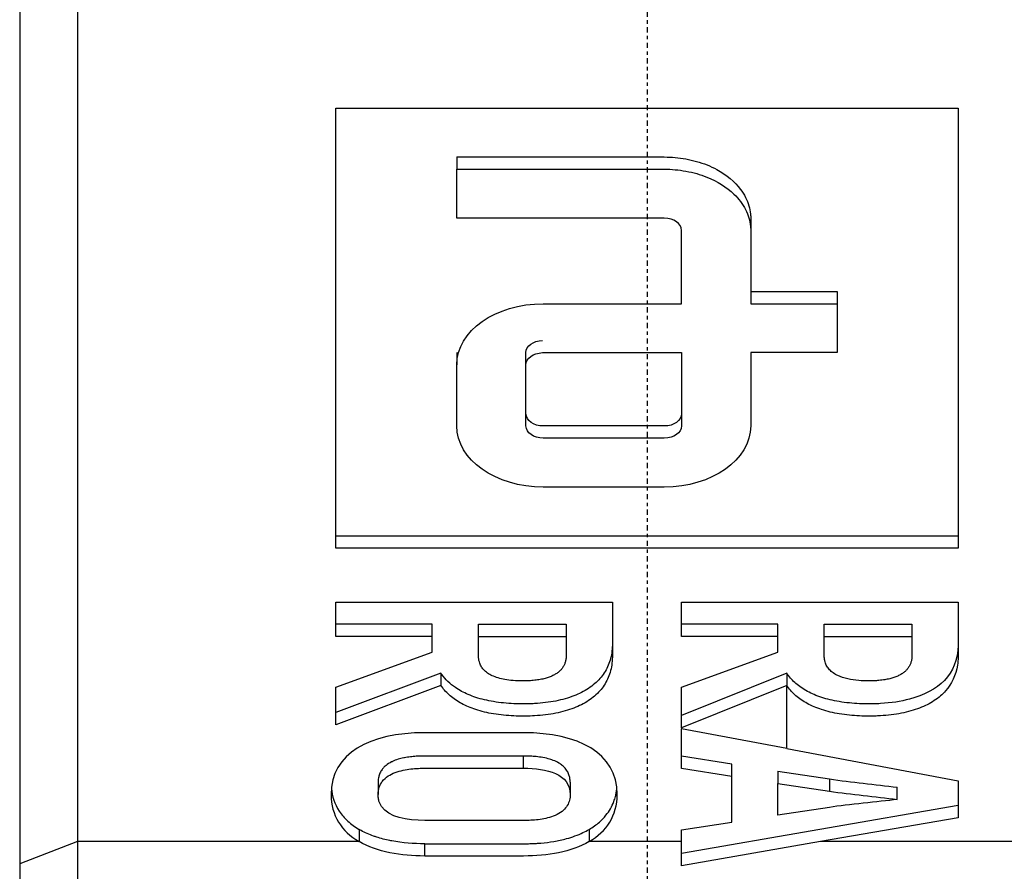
# Model space of a CAD drawing. Header units: millimetres. Extents: x 0 to 4378, y 0 to 2376.
# Tile 578 of 656: x 2233 to 2261, y 1222 to 1247. Entities that reach past the tile are written whole.
import ezdxf

# ---------------------------------------------------------------- set-up
doc = ezdxf.new("R2010")
doc.units = ezdxf.units.MM
doc.header["$LTSCALE"] = 0.2
doc.linetypes.add('CENTER2', pattern=[1.125, 0.75, -0.125, 0.125, -0.125])
doc.layers.add('02_Center Line', color=1, linetype='CENTER2')

# ---------------------------------------------------------------- blocks, each defined once
blk = doc.blocks.new('A$C1d6742d2')
for p, q in [((-18.14, 756.722), (-18.145, 722.509)), ((-9.001, 731.64), (-9.001, 744.368)), ((-9.001, 744.368), (8.999, 744.367)), ((8.999, 744.367), (8.999, 731.64)), ((-5.502, 742.953), (-5.502, 742.6)), ((-5.502, 741.186), (-5.502, 742.6)), ((2.999, 739.064), (5.499, 739.064)), ((2.999, 739.064), (2.999, 738.711)), ((5.499, 739.064), (5.499, 738.711)), ((2.999, 738.711), (5.499, 738.711)), ((5.499, 738.711), (5.499, 737.296)), ((-5.502, 737.297), (-5.502, 736.943)), ((5.499, 737.296), (2.999, 737.296)), ((2.999, 735.529), (2.999, 735.175)), ((-9.001, 731.64), (-9.001, 731.993)), ((8.999, 731.993), (-9.001, 731.993)), ((8.999, 731.64), (-9.001, 731.64)), ((-9.002, 729.087), (-9.002, 730.081)), ((-9.002, 730.081), (-1.001, 730.081)), ((0.999, 729.087), (0.999, 730.081)), ((0.999, 730.081), (8.999, 730.081)), ((-6.213, 729.441), (-9.002, 729.441)), ((-6.213, 729.087), (-6.213, 729.441)), ((-4.876, 729.087), (-4.876, 729.441)), ((-4.876, 729.441), (-2.339, 729.441)), ((-2.339, 729.441), (-2.339, 729.087)), ((3.787, 729.441), (0.999, 729.441)), ((3.787, 729.087), (3.787, 729.441)), ((5.125, 729.087), (5.125, 729.441)), ((5.125, 729.087), (5.125, 729.441)), ((5.125, 729.441), (7.662, 729.441)), ((7.662, 729.441), (7.662, 729.087)), ((-6.213, 729.087), (-9.002, 729.087)), ((-6.213, 728.635), (-6.213, 729.087)), ((-4.876, 729.087), (-2.339, 729.087)), ((3.787, 729.087), (0.999, 729.087)), ((3.787, 728.635), (3.787, 729.087)), ((5.125, 729.087), (7.662, 729.087)), ((-2.339, 728.891), (-2.339, 728.538)), ((7.662, 728.891), (7.662, 728.538)), ((-9.002, 727.625), (-6.213, 728.635)), ((0.999, 727.624), (3.787, 728.635)), ((-5.962, 728.027), (-9.002, 726.887)), ((-5.962, 728.027), (-5.962, 727.673)), ((4.039, 728.026), (0.999, 726.802)), ((4.039, 728.026), (4.039, 727.673)), ((-5.962, 727.673), (-9.002, 726.534)), ((4.039, 727.673), (0.999, 726.448)), ((4.039, 725.847), (4.039, 727.673)), ((-9.002, 726.534), (-9.002, 727.625)), ((0.999, 726.448), (0.999, 727.624)), ((0.999, 726.802), (0.999, 727.624)), ((0.999, 726.448), (0.999, 726.802)), ((0.999, 726.448), (0.999, 726.419)), ((0.999, 725.27), (0.999, 726.419)), ((0.999, 725.623), (0.999, 726.419)), ((4.039, 725.847), (0.999, 726.419)), ((4.039, 725.847), (8.999, 724.914)), ((-3.573, 725.278), (-3.573, 725.631)), ((2.45, 725.397), (0.999, 725.623)), ((0.999, 725.27), (0.999, 725.623)), ((2.45, 725.043), (2.45, 725.397)), ((2.45, 725.043), (0.999, 725.27)), ((3.787, 725.195), (3.787, 724.841)), ((3.787, 725.195), (5.273, 724.969)), ((-7.779, 724.872), (-7.779, 724.518)), ((-2.224, 724.872), (-2.224, 724.518)), ((2.45, 723.718), (2.45, 725.043)), ((3.787, 724.841), (5.273, 724.615)), ((3.787, 723.92), (3.787, 724.841)), ((5.273, 724.969), (5.273, 724.615)), ((8.999, 724.914), (8.999, 723.847)), ((7.239, 724.372), (7.239, 724.726)), ((8.999, 724.201), (0.999, 722.811)), ((5.273, 724.146), (3.787, 723.92)), ((0.999, 723.492), (2.45, 723.718)), ((8.999, 723.847), (5.014, 723.155)), ((-8.328, 723.509), (-8.328, 723.155)), ((-1.675, 723.508), (-1.675, 723.155)), ((0.999, 723.155), (0.999, 723.492)), ((-16.474, 723.155), (-18.145, 722.509)), ((-8.328, 723.155), (-16.474, 723.155)), ((-6.43, 722.74), (-6.43, 723.094)), ((0.999, 723.155), (-1.675, 723.155)), ((5.014, 723.155), (0.999, 722.457)), ((0.999, 722.457), (0.999, 723.155)), ((16.474, 723.155), (5.014, 723.155)), ((-18.145, 722.509), (-18.145, 688.295))]:
    blk.add_line(p, q)
for points, knots in [([(-16.474, 757.375), (-16.474, 751.672), (-16.474, 745.969), (-16.474, 734.562), (-16.474, 728.858), (-16.474, 723.155)], [0, 0, 0, 0, 2.419796, 2.419796, 4.839591, 4.839591, 4.839591, 4.839591]), ([(-5.502, 742.953), (-3.503, 742.953), (-1.505, 742.953), (0.454, 742.953), (0.469, 742.953), (0.484, 742.953), (0.498, 742.953), (0.605, 742.953), (0.71, 742.949), (0.813, 742.939), (0.919, 742.93), (1.023, 742.916), (1.125, 742.897), (1.23, 742.878), (1.332, 742.854), (1.432, 742.826), (1.64, 742.767), (1.837, 742.688), (2.015, 742.591), (2.298, 742.439), (2.535, 742.243), (2.705, 742.017), (2.761, 741.943), (2.81, 741.866), (2.851, 741.786), (2.891, 741.708), (2.923, 741.628), (2.947, 741.545), (2.97, 741.465), (2.986, 741.384), (2.994, 741.301), (2.997, 741.263), (2.999, 741.225), (2.999, 741.186), (2.999, 741.171), (2.999, 741.158), (2.999, 741.144), (2.999, 741.039), (2.999, 740.935), (2.999, 740.832)], [-1, -1, -1, -1, -0.5507745, -0.5507745, -0.5507745, -0.5473733, -0.5473733, -0.5473733, -0.5219046, -0.5219046, -0.5219046, -0.495899, -0.495899, -0.495899, -0.4692709, -0.4692709, -0.4692709, -0.4134095, -0.4134095, -0.4134095, -0.3247425, -0.3247425, -0.3247425, -0.2956062, -0.2956062, -0.2956062, -0.2670981, -0.2670981, -0.2670981, -0.2395861, -0.2395861, -0.2395861, -0.2269836, -0.2269836, -0.2269836, -0.2225722, -0.2225722, -0.2225722, -0.1898632, -0.1898632, -0.1898632, -0.1898632]), ([(-5.502, 742.6), (-3.503, 742.6), (-1.505, 742.6), (0.454, 742.6), (0.469, 742.6), (0.484, 742.6), (0.499, 742.6), (0.6, 742.6), (0.71, 742.595), (0.813, 742.586), (0.919, 742.577), (1.023, 742.562), (1.125, 742.544), (1.337, 742.505), (1.54, 742.447), (1.728, 742.371), (2.034, 742.249), (2.302, 742.081), (2.512, 741.88), (2.653, 741.745), (2.768, 741.594), (2.851, 741.433), (2.891, 741.355), (2.923, 741.274), (2.947, 741.192), (2.97, 741.112), (2.986, 741.03), (2.994, 740.947), (2.997, 740.909), (2.999, 740.871), (2.999, 740.832), (2.999, 740.818), (2.999, 740.804), (2.999, 740.79), (2.999, 740.077), (2.999, 739.411), (2.999, 738.711)], [0, 0, 0, 0, 0.4492255, 0.4492255, 0.4492255, 0.4526752, 0.4526752, 0.4526752, 0.4780954, 0.4780954, 0.4780954, 0.504101, 0.504101, 0.504101, 0.5580663, 0.5580663, 0.5580663, 0.6454845, 0.6454845, 0.6454845, 0.7043938, 0.7043938, 0.7043938, 0.7329019, 0.7329019, 0.7329019, 0.7604139, 0.7604139, 0.7604139, 0.7730164, 0.7730164, 0.7730164, 0.7774278, 0.7774278, 0.7774278, 1, 1, 1, 1]), ([(0.999, 738.711), (0.999, 739.418), (0.999, 740.125), (0.999, 740.832), (0.999, 741.027), (0.775, 741.186), (0.499, 741.186), (-1.501, 741.186), (-3.501, 741.186), (-5.502, 741.186)], [0, 0, 0, 0, 0.303977, 0.303977, 0.303977, 0.392019, 0.392019, 0.392019, 1, 1, 1, 1]), ([(2.999, 737.296), (2.999, 736.589), (2.999, 735.882), (2.999, 735.175), (2.999, 734.199), (1.88, 733.407), (0.499, 733.407), (-0.668, 733.407), (-1.835, 733.407), (-3.001, 733.407), (-4.382, 733.407), (-5.502, 734.199), (-5.502, 735.175), (-5.502, 735.764), (-5.502, 736.354), (-5.502, 736.943), (-5.502, 737.919), (-4.382, 738.711), (-3.001, 738.711), (-1.668, 738.711), (-0.335, 738.711), (0.999, 738.711)], [0, 0, 0, 0, 0.115241, 0.115241, 0.115241, 0.282114, 0.282114, 0.282114, 0.416564, 0.416564, 0.416564, 0.583435, 0.583435, 0.583435, 0.679472, 0.679472, 0.679472, 0.846346, 0.846346, 0.846346, 1, 1, 1, 1]), ([(0.999, 737.296), (0.999, 737.179), (0.999, 736.589), (0.999, 736), (0.999, 735.529), (0.999, 735.333), (0.775, 735.175), (0.499, 735.175), (-0.668, 735.175), (-1.835, 735.175), (-3.001, 735.175), (-3.278, 735.175), (-3.501, 735.333), (-3.501, 735.529), (-3.501, 736.118), (-3.501, 736.707), (-3.501, 737.297), (-3.501, 737.485), (-3.292, 737.638), (-3.028, 737.648)], [0.043214, 0.043214, 0.043214, 0.043214, 0.0864295, 0.2592981, 0.2592981, 0.2592981, 0.3343884, 0.3343884, 0.3343884, 0.6369091, 0.6369091, 0.6369091, 0.7119959, 0.7119959, 0.7119959, 0.9280833, 0.9280833, 0.9280833, 1, 1, 1, 1]), ([(0.999, 737.296), (0.999, 737.061), (0.999, 736.354), (0.999, 735.647), (0.999, 735.175), (0.999, 734.98), (0.775, 734.822), (0.499, 734.822), (-0.668, 734.822), (-1.835, 734.822), (-3.001, 734.822), (-3.278, 734.822), (-3.501, 734.98), (-3.501, 735.175), (-3.501, 735.764), (-3.501, 736.354), (-3.501, 736.943), (-3.501, 737.131), (-3.292, 737.285), (-3.028, 737.295)], [-1, -1, -1, -1, -0.913571, -0.740702, -0.740702, -0.740702, -0.665612, -0.665612, -0.665612, -0.363091, -0.363091, -0.363091, -0.288004, -0.288004, -0.288004, -0.071917, -0.071917, -0.071917, 0, 0, 0, 0]), ([(-1.001, 730.081), (-1.001, 729.69), (-1.001, 729.295), (-1.001, 728.883), (-1.001, 728.874), (-1.001, 728.866), (-1.002, 728.857), (-1.002, 728.851), (-1.002, 728.845), (-1.002, 728.839), (-1.004, 728.761), (-1.01, 728.686), (-1.021, 728.614), (-1.043, 728.467), (-1.084, 728.334), (-1.14, 728.212), (-1.169, 728.149), (-1.202, 728.09), (-1.239, 728.034), (-1.276, 727.976), (-1.318, 727.922), (-1.363, 727.871), (-1.409, 727.819), (-1.458, 727.77), (-1.512, 727.724), (-1.569, 727.674), (-1.63, 727.628), (-1.695, 727.585), (-1.822, 727.501), (-1.964, 727.43), (-2.12, 727.37), (-2.199, 727.339), (-2.282, 727.312), (-2.368, 727.288), (-2.455, 727.263), (-2.547, 727.241), (-2.641, 727.222), (-2.737, 727.203), (-2.836, 727.188), (-2.938, 727.175), (-3.039, 727.163), (-3.143, 727.153), (-3.251, 727.147), (-3.305, 727.144), (-3.36, 727.142), (-3.415, 727.14), (-3.445, 727.139), (-3.476, 727.138), (-3.506, 727.138), (-3.522, 727.138), (-3.538, 727.138), (-3.555, 727.138), (-3.565, 727.138), (-3.575, 727.138), (-3.584, 727.138), (-3.667, 727.138), (-3.765, 727.14), (-3.856, 727.144), (-3.953, 727.148), (-4.05, 727.155), (-4.147, 727.165), (-4.245, 727.175), (-4.343, 727.188), (-4.44, 727.204), (-4.616, 727.233), (-4.788, 727.274), (-4.952, 727.327), (-5.026, 727.352), (-5.099, 727.379), (-5.17, 727.409), (-5.303, 727.466), (-5.428, 727.532), (-5.541, 727.61), (-5.697, 727.717), (-5.831, 727.844), (-5.938, 727.992), (-5.946, 728.004), (-5.954, 728.015), (-5.962, 728.027)], [0.0513254, 0.0513254, 0.0513254, 0.0513254, 0.2212893, 0.2212893, 0.2212893, 0.2247112, 0.2247112, 0.2247112, 0.2270484, 0.2270484, 0.2270484, 0.2570803, 0.2570803, 0.2570803, 0.3187259, 0.3187259, 0.3187259, 0.3503496, 0.3503496, 0.3503496, 0.3825091, 0.3825091, 0.3825091, 0.4152013, 0.4152013, 0.4152013, 0.4501566, 0.4501566, 0.4501566, 0.5185789, 0.5185789, 0.5185789, 0.5534263, 0.5534263, 0.5534263, 0.5888382, 0.5888382, 0.5888382, 0.6245066, 0.6245066, 0.6245066, 0.6596753, 0.6596753, 0.6596753, 0.6772596, 0.6772596, 0.6772596, 0.6868077, 0.6868077, 0.6868077, 0.6917885, 0.6917885, 0.6917885, 0.6949291, 0.6949291, 0.6949291, 0.7248771, 0.7248771, 0.7248771, 0.7566775, 0.7566775, 0.7566775, 0.7888696, 0.7888696, 0.7888696, 0.8473866, 0.8473866, 0.8473866, 0.8741622, 0.8741622, 0.8741622, 0.9248377, 0.9248377, 0.9248377, 0.9946605, 0.9946605, 0.9946605, 1, 1, 1, 1]), ([(-1.001, 730.081), (-1.001, 729.574), (-1.001, 729.066), (-1.001, 728.53), (-1.001, 728.521), (-1.001, 728.512), (-1.002, 728.503), (-1.002, 728.497), (-1.002, 728.491), (-1.002, 728.485), (-1.004, 728.407), (-1.01, 728.332), (-1.021, 728.261), (-1.043, 728.114), (-1.084, 727.98), (-1.14, 727.858), (-1.199, 727.732), (-1.273, 727.619), (-1.363, 727.517), (-1.458, 727.409), (-1.569, 727.315), (-1.695, 727.232), (-1.822, 727.148), (-1.964, 727.076), (-2.12, 727.016), (-2.199, 726.986), (-2.282, 726.958), (-2.368, 726.934), (-2.455, 726.909), (-2.547, 726.887), (-2.641, 726.869), (-2.737, 726.85), (-2.836, 726.834), (-2.938, 726.821), (-3.039, 726.809), (-3.143, 726.8), (-3.251, 726.793), (-3.334, 726.789), (-3.419, 726.786), (-3.506, 726.785), (-3.522, 726.784), (-3.538, 726.784), (-3.555, 726.784), (-3.565, 726.784), (-3.575, 726.784), (-3.584, 726.784), (-3.667, 726.784), (-3.765, 726.786), (-3.856, 726.79), (-3.953, 726.795), (-4.05, 726.801), (-4.147, 726.811), (-4.245, 726.821), (-4.343, 726.834), (-4.44, 726.85), (-4.616, 726.88), (-4.788, 726.92), (-4.952, 726.974), (-5.098, 727.022), (-5.237, 727.08), (-5.365, 727.149), (-5.484, 727.214), (-5.594, 727.288), (-5.692, 727.373), (-5.739, 727.413), (-5.783, 727.456), (-5.825, 727.5), (-5.865, 727.544), (-5.903, 727.59), (-5.938, 727.639), (-5.946, 727.65), (-5.954, 727.661), (-5.962, 727.673)], [-1, -1, -1, -1, -0.778711, -0.778711, -0.778711, -0.775289, -0.775289, -0.775289, -0.772952, -0.772952, -0.772952, -0.74292, -0.74292, -0.74292, -0.681274, -0.681274, -0.681274, -0.617491, -0.617491, -0.617491, -0.549843, -0.549843, -0.549843, -0.481421, -0.481421, -0.481421, -0.446574, -0.446574, -0.446574, -0.411162, -0.411162, -0.411162, -0.375493, -0.375493, -0.375493, -0.340325, -0.340325, -0.340325, -0.313192, -0.313192, -0.313192, -0.308211, -0.308211, -0.308211, -0.305071, -0.305071, -0.305071, -0.275123, -0.275123, -0.275123, -0.243323, -0.243323, -0.243323, -0.21113, -0.21113, -0.21113, -0.152613, -0.152613, -0.152613, -0.100216, -0.100216, -0.100216, -0.05142, -0.05142, -0.05142, -0.028127, -0.028127, -0.028127, -0.005339, -0.005339, -0.005339, 0, 0, 0, 0]), ([(8.999, 730.081), (8.999, 729.573), (8.999, 729.066), (8.999, 728.529), (8.999, 728.52), (8.999, 728.512), (8.999, 728.503), (8.999, 728.497), (8.999, 728.491), (8.998, 728.485), (8.997, 728.407), (8.99, 728.332), (8.979, 728.261), (8.934, 727.962), (8.813, 727.717), (8.637, 727.517), (8.592, 727.465), (8.542, 727.416), (8.489, 727.37), (8.432, 727.32), (8.371, 727.274), (8.306, 727.232), (8.242, 727.19), (8.176, 727.151), (8.105, 727.116), (8.034, 727.08), (7.959, 727.046), (7.881, 727.016), (7.801, 726.986), (7.719, 726.958), (7.632, 726.934), (7.545, 726.909), (7.454, 726.887), (7.359, 726.869), (7.17, 726.831), (6.966, 726.806), (6.749, 726.793), (6.695, 726.79), (6.641, 726.788), (6.585, 726.786), (6.555, 726.785), (6.525, 726.785), (6.494, 726.784), (6.478, 726.784), (6.462, 726.784), (6.446, 726.784), (6.436, 726.784), (6.425, 726.784), (6.416, 726.784), (6.333, 726.784), (6.235, 726.786), (6.144, 726.79), (6.048, 726.794), (5.951, 726.801), (5.854, 726.811), (5.755, 726.821), (5.658, 726.834), (5.561, 726.85), (5.385, 726.88), (5.213, 726.92), (5.049, 726.973), (4.975, 726.998), (4.902, 727.025), (4.831, 727.055), (4.764, 727.084), (4.699, 727.115), (4.636, 727.149), (4.575, 727.182), (4.516, 727.218), (4.46, 727.256), (4.407, 727.292), (4.356, 727.331), (4.308, 727.372), (4.262, 727.413), (4.217, 727.455), (4.176, 727.5), (4.136, 727.544), (4.098, 727.59), (4.063, 727.638), (4.055, 727.65), (4.047, 727.661), (4.039, 727.673)], [-1, -1, -1, -1, -0.778709, -0.778709, -0.778709, -0.775287, -0.775287, -0.775287, -0.77295, -0.77295, -0.77295, -0.742917, -0.742917, -0.742917, -0.617482, -0.617482, -0.617482, -0.584788, -0.584788, -0.584788, -0.549833, -0.549833, -0.549833, -0.515842, -0.515842, -0.515842, -0.481407, -0.481407, -0.481407, -0.446557, -0.446557, -0.446557, -0.411143, -0.411143, -0.411143, -0.340308, -0.340308, -0.340308, -0.322726, -0.322726, -0.322726, -0.313178, -0.313178, -0.313178, -0.308212, -0.308212, -0.308212, -0.305058, -0.305058, -0.305058, -0.275136, -0.275136, -0.275136, -0.243364, -0.243364, -0.243364, -0.211185, -0.211185, -0.211185, -0.152681, -0.152681, -0.152681, -0.125912, -0.125912, -0.125912, -0.100298, -0.100298, -0.100298, -0.075224, -0.075224, -0.075224, -0.051491, -0.051491, -0.051491, -0.028207, -0.028207, -0.028207, -0.005429, -0.005429, -0.005429, 0, 0, 0, 0]), ([(8.999, 730.081), (8.999, 729.69), (8.999, 729.295), (8.999, 728.883), (8.999, 728.874), (8.999, 728.866), (8.999, 728.857), (8.999, 728.851), (8.999, 728.845), (8.998, 728.839), (8.979, 727.977), (8.424, 727.501), (7.593, 727.277), (7.34, 727.208), (7.059, 727.165), (6.749, 727.147), (6.695, 727.144), (6.641, 727.141), (6.585, 727.14), (6.555, 727.139), (6.525, 727.138), (6.494, 727.138), (6.478, 727.138), (6.462, 727.138), (6.446, 727.138), (6.436, 727.137), (6.426, 727.137), (6.417, 727.137), (6.326, 727.137), (6.236, 727.139), (6.144, 727.144), (5.95, 727.152), (5.753, 727.171), (5.561, 727.204), (5.47, 727.219), (5.38, 727.237), (5.292, 727.258), (5.131, 727.297), (4.976, 727.347), (4.831, 727.408), (4.698, 727.465), (4.573, 727.532), (4.46, 727.61), (4.407, 727.646), (4.356, 727.685), (4.308, 727.726), (4.262, 727.766), (4.217, 727.809), (4.176, 727.853), (4.136, 727.897), (4.098, 727.943), (4.063, 727.992), (4.055, 728.003), (4.047, 728.015), (4.039, 728.026)], [0.0513257, 0.0513257, 0.0513257, 0.0513257, 0.2212906, 0.2212906, 0.2212906, 0.2247131, 0.2247131, 0.2247131, 0.22705, 0.22705, 0.22705, 0.5586759, 0.5586759, 0.5586759, 0.6596918, 0.6596918, 0.6596918, 0.6772739, 0.6772739, 0.6772739, 0.6868222, 0.6868222, 0.6868222, 0.691788, 0.691788, 0.691788, 0.6948561, 0.6948561, 0.6948561, 0.7248639, 0.7248639, 0.7248639, 0.7888152, 0.7888152, 0.7888152, 0.8190382, 0.8190382, 0.8190382, 0.8740881, 0.8740881, 0.8740881, 0.9247765, 0.9247765, 0.9247765, 0.9485094, 0.9485094, 0.9485094, 0.9717929, 0.9717929, 0.9717929, 0.9945708, 0.9945708, 0.9945708, 1, 1, 1, 1]), ([(-4.876, 729.092), (-4.876, 729.149), (-4.876, 729.207), (-4.876, 729.267), (-4.876, 729.327), (-4.876, 729.386), (-4.876, 729.441)], [-0.08096128, -0.08096128, -0.08096128, -0.08096128, -0.04026851, -0.04026851, -0.04026851, 0, 0, 0, 0]), ([(-2.339, 729.087), (-2.339, 728.91), (-2.339, 728.733), (-2.339, 728.538), (-2.339, 728.53), (-2.339, 728.524), (-2.339, 728.517), (-2.339, 728.514), (-2.339, 728.511), (-2.339, 728.508), (-2.341, 728.473), (-2.344, 728.441), (-2.35, 728.41), (-2.356, 728.378), (-2.364, 728.348), (-2.374, 728.319), (-2.384, 728.29), (-2.396, 728.262), (-2.41, 728.237), (-2.425, 728.21), (-2.441, 728.185), (-2.459, 728.162), (-2.478, 728.138), (-2.498, 728.115), (-2.52, 728.094), (-2.542, 728.073), (-2.567, 728.053), (-2.592, 728.034), (-2.619, 728.015), (-2.647, 727.997), (-2.677, 727.981), (-2.708, 727.963), (-2.742, 727.947), (-2.776, 727.933), (-2.812, 727.918), (-2.849, 727.904), (-2.888, 727.892), (-2.929, 727.879), (-2.972, 727.868), (-3.015, 727.858), (-3.064, 727.848), (-3.114, 727.838), (-3.165, 727.831), (-3.22, 727.823), (-3.277, 727.817), (-3.335, 727.812), (-3.377, 727.809), (-3.42, 727.806), (-3.463, 727.805), (-3.485, 727.804), (-3.507, 727.803), (-3.529, 727.803), (-3.542, 727.803), (-3.556, 727.802), (-3.569, 727.802), (-3.577, 727.802), (-3.586, 727.802), (-3.594, 727.802), (-3.69, 727.802), (-3.782, 727.806), (-3.874, 727.813), (-3.957, 727.82), (-4.037, 727.83), (-4.115, 727.844), (-4.248, 727.869), (-4.371, 727.904), (-4.478, 727.954), (-4.526, 727.977), (-4.571, 728.003), (-4.613, 728.031), (-4.654, 728.06), (-4.691, 728.092), (-4.723, 728.127), (-4.753, 728.159), (-4.779, 728.194), (-4.8, 728.232), (-4.821, 728.269), (-4.838, 728.308), (-4.85, 728.351), (-4.859, 728.379), (-4.865, 728.409), (-4.869, 728.44), (-4.872, 728.456), (-4.873, 728.472), (-4.874, 728.488), (-4.875, 728.497), (-4.875, 728.506), (-4.876, 728.515), (-4.876, 728.518), (-4.876, 728.522), (-4.876, 728.526), (-4.876, 728.53), (-4.876, 728.534), (-4.876, 728.538), (-4.876, 728.691), (-4.876, 728.91), (-4.876, 729.087)], [0, 0, 0, 0, 0.13003, 0.13003, 0.13003, 0.1342066, 0.1342066, 0.1342066, 0.1361313, 0.1361313, 0.1361313, 0.1568342, 0.1568342, 0.1568342, 0.1784426, 0.1784426, 0.1784426, 0.2006823, 0.2006823, 0.2006823, 0.223601, 0.223601, 0.223601, 0.2472548, 0.2472548, 0.2472548, 0.2717128, 0.2717128, 0.2717128, 0.2970626, 0.2970626, 0.2970626, 0.3239917, 0.3239917, 0.3239917, 0.352112, 0.352112, 0.352112, 0.3816741, 0.3816741, 0.3816741, 0.4142444, 0.4142444, 0.4142444, 0.4489657, 0.4489657, 0.4489657, 0.4739399, 0.4739399, 0.4739399, 0.486427, 0.486427, 0.486427, 0.4940034, 0.4940034, 0.4940034, 0.4985178, 0.4985178, 0.4985178, 0.5519888, 0.5519888, 0.5519888, 0.6000052, 0.6000052, 0.6000052, 0.6822562, 0.6822562, 0.6822562, 0.7196506, 0.7196506, 0.7196506, 0.7571679, 0.7571679, 0.7571679, 0.7913084, 0.7913084, 0.7913084, 0.8247103, 0.8247103, 0.8247103, 0.8472151, 0.8472151, 0.8472151, 0.8584675, 0.8584675, 0.8584675, 0.8646199, 0.8646199, 0.8646199, 0.8670439, 0.8670439, 0.8670439, 0.8698391, 0.8698391, 0.8698391, 1, 1, 1, 1]), ([(7.662, 729.087), (7.662, 728.91), (7.662, 728.732), (7.662, 728.538), (7.662, 728.53), (7.662, 728.524), (7.662, 728.517), (7.661, 728.514), (7.661, 728.511), (7.661, 728.508), (7.66, 728.473), (7.656, 728.441), (7.651, 728.41), (7.645, 728.378), (7.637, 728.348), (7.627, 728.319), (7.617, 728.29), (7.604, 728.262), (7.59, 728.237), (7.576, 728.21), (7.559, 728.185), (7.541, 728.162), (7.523, 728.138), (7.503, 728.115), (7.481, 728.094), (7.458, 728.073), (7.434, 728.053), (7.408, 728.034), (7.381, 728.015), (7.353, 727.997), (7.323, 727.98), (7.292, 727.963), (7.259, 727.947), (7.224, 727.933), (7.188, 727.918), (7.151, 727.904), (7.112, 727.892), (7.071, 727.879), (7.029, 727.868), (6.985, 727.858), (6.937, 727.847), (6.887, 727.838), (6.835, 727.831), (6.78, 727.823), (6.723, 727.816), (6.665, 727.812), (6.623, 727.809), (6.581, 727.806), (6.537, 727.805), (6.515, 727.804), (6.493, 727.803), (6.471, 727.803), (6.458, 727.803), (6.445, 727.802), (6.431, 727.802), (6.423, 727.802), (6.415, 727.802), (6.407, 727.802), (6.31, 727.802), (6.218, 727.805), (6.125, 727.813), (5.901, 727.832), (5.691, 727.875), (5.522, 727.955), (5.473, 727.977), (5.428, 728.003), (5.387, 728.032), (5.346, 728.061), (5.309, 728.093), (5.277, 728.128), (5.247, 728.16), (5.221, 728.195), (5.2, 728.233), (5.179, 728.27), (5.162, 728.309), (5.15, 728.352), (5.142, 728.38), (5.135, 728.41), (5.131, 728.441), (5.129, 728.456), (5.127, 728.472), (5.126, 728.488), (5.126, 728.497), (5.125, 728.506), (5.125, 728.515), (5.125, 728.519), (5.125, 728.522), (5.125, 728.526), (5.125, 728.53), (5.125, 728.534), (5.125, 728.537), (5.125, 728.657), (5.125, 728.78), (5.125, 728.914), (5.125, 728.973), (5.125, 729.032), (5.125, 729.087)], [0, 0, 0, 0, 0.1300312, 0.1300312, 0.1300312, 0.1342088, 0.1342088, 0.1342088, 0.136132, 0.136132, 0.136132, 0.1568353, 0.1568353, 0.1568353, 0.1784442, 0.1784442, 0.1784442, 0.2006847, 0.2006847, 0.2006847, 0.2236042, 0.2236042, 0.2236042, 0.2472591, 0.2472591, 0.2472591, 0.2717185, 0.2717185, 0.2717185, 0.2970699, 0.2970699, 0.2970699, 0.3240018, 0.3240018, 0.3240018, 0.3521259, 0.3521259, 0.3521259, 0.3816933, 0.3816933, 0.3816933, 0.4142721, 0.4142721, 0.4142721, 0.4490018, 0.4490018, 0.4490018, 0.4739608, 0.4739608, 0.4739608, 0.4864403, 0.4864403, 0.4864403, 0.4939988, 0.4939988, 0.4939988, 0.4985135, 0.4985135, 0.4985135, 0.5521294, 0.5521294, 0.5521294, 0.6824809, 0.6824809, 0.6824809, 0.7199234, 0.7199234, 0.7199234, 0.7573728, 0.7573728, 0.7573728, 0.7915706, 0.7915706, 0.7915706, 0.8250294, 0.8250294, 0.8250294, 0.8473753, 0.8473753, 0.8473753, 0.8585482, 0.8585482, 0.8585482, 0.864709, 0.864709, 0.864709, 0.8670636, 0.8670636, 0.8670636, 0.8697212, 0.8697212, 0.8697212, 0.9597145, 0.9597145, 0.9597145, 1, 1, 1, 1]), ([(-3.573, 726.304), (-4.523, 726.304), (-5.473, 726.304), (-6.43, 726.304), (-8.024, 726.304), (-9.139, 725.713), (-9.139, 724.518), (-9.139, 723.915), (-8.84, 723.453), (-8.328, 723.155)], [0, 0, 0, 0, 0.286944, 0.286944, 0.286944, 0.758937, 0.758937, 0.758937, 1, 1, 1, 1]), ([(-1.675, 723.155), (-1.163, 723.453), (-0.864, 723.908), (-0.864, 724.518), (-0.864, 725.725), (-1.993, 726.304), (-3.573, 726.304)], [0, 0, 0, 0, 0.338405, 0.338405, 0.338405, 1, 1, 1, 1]), ([(-3.573, 725.631), (-4.522, 725.631), (-5.471, 725.631), (-6.423, 725.631), (-6.427, 725.631), (-6.43, 725.631), (-6.455, 725.631), (-6.482, 725.631), (-6.536, 725.63), (-6.563, 725.629), (-6.619, 725.627), (-6.647, 725.626), (-6.703, 725.622), (-6.731, 725.62), (-6.788, 725.614), (-6.817, 725.611), (-6.874, 725.604), (-6.903, 725.6), (-6.961, 725.591), (-6.99, 725.586), (-7.025, 725.579), (-7.031, 725.578), (-7.092, 725.566), (-7.146, 725.552), (-7.257, 725.518), (-7.313, 725.497), (-7.373, 725.469), (-7.38, 725.465), (-7.448, 725.432), (-7.502, 725.398), (-7.578, 725.337), (-7.603, 725.314), (-7.655, 725.256), (-7.679, 725.223), (-7.719, 725.154), (-7.735, 725.118), (-7.75, 725.073), (-7.752, 725.064), (-7.76, 725.036), (-7.765, 725.016), (-7.772, 724.975), (-7.775, 724.955), (-7.778, 724.913), (-7.779, 724.892), (-7.779, 724.872), (-7.779, 724.872), (-7.779, 724.872), (-7.779, 724.872)], [-0.7927753, -0.7927753, -0.7927753, -0.7927753, -0.3891662, -0.3891662, -0.3876628, -0.3876628, -0.3876628, -0.3759744, -0.3759744, -0.3649947, -0.3649947, -0.3546296, -0.3546296, -0.3450717, -0.3450717, -0.3358908, -0.3358908, -0.3270524, -0.3270524, -0.3186419, -0.3186419, -0.3170254, -0.3170254, -0.3013886, -0.3013886, -0.2840842, -0.2840842, -0.2817232, -0.2817232, -0.2616897, -0.2616897, -0.250002, -0.250002, -0.2354262, -0.2354262, -0.2208421, -0.2208421, -0.2174373, -0.2174373, -0.2097822, -0.2097822, -0.2018943, -0.2018943, -0.1940065, -0.1940065, -0.1940065, -0.194006, -0.194006, -0.194006, -0.194006]), ([(-2.224, 724.872), (-2.224, 724.887), (-2.225, 724.901), (-2.226, 724.93), (-2.228, 724.945), (-2.23, 724.965), (-2.231, 724.973), (-2.238, 725.017), (-2.246, 725.053), (-2.272, 725.126), (-2.288, 725.163), (-2.321, 725.216), (-2.333, 725.234), (-2.377, 725.291), (-2.413, 725.328), (-2.485, 725.385), (-2.517, 725.407), (-2.602, 725.457), (-2.657, 725.483), (-2.762, 725.523), (-2.812, 725.539), (-2.927, 725.57), (-2.994, 725.583), (-3.123, 725.604), (-3.187, 725.612), (-3.307, 725.623), (-3.364, 725.626), (-3.472, 725.63), (-3.523, 725.631), (-3.573, 725.631)], [-0.1932253, -0.1932253, -0.1932253, -0.1932253, -0.1886465, -0.1886465, -0.1835748, -0.1835748, -0.1807153, -0.1807153, -0.1648093, -0.1648093, -0.1485135, -0.1485135, -0.1400567, -0.1400567, -0.1207891, -0.1207891, -0.1071003, -0.1071003, -0.0874258, -0.0874258, -0.0709763, -0.0709763, -0.0505404, -0.0505404, -0.0318207, -0.0318207, -0.0150852, -0.0150852, 0, 0, 0, 0]), ([(-6.43, 723.767), (-6.946, 723.767), (-7.468, 723.857), (-7.68, 724.172), (-7.711, 724.22), (-7.736, 724.272), (-7.753, 724.329), (-7.763, 724.364), (-7.77, 724.4), (-7.775, 724.439), (-7.777, 724.464), (-7.779, 724.491), (-7.779, 724.518), (-7.779, 724.671), (-7.735, 724.797), (-7.657, 724.898), (-7.61, 724.958), (-7.552, 725.01), (-7.483, 725.054), (-7.365, 725.131), (-7.217, 725.185), (-7.051, 725.22), (-6.98, 725.236), (-6.905, 725.247), (-6.829, 725.256), (-6.758, 725.265), (-6.685, 725.27), (-6.611, 725.274), (-6.552, 725.276), (-6.492, 725.278), (-6.43, 725.278), (-6.416, 725.278), (-6.403, 725.278), (-6.388, 725.278), (-6.381, 725.278), (-6.374, 725.278), (-6.366, 725.278), (-5.368, 725.278), (-4.519, 725.278), (-3.573, 725.278)], [0, 0, 0, 0, 0.2348467, 0.2348467, 0.2348467, 0.269827, 0.269827, 0.269827, 0.2908901, 0.2908901, 0.2908901, 0.3048174, 0.3048174, 0.3048174, 0.3831337, 0.3831337, 0.3831337, 0.4299754, 0.4299754, 0.4299754, 0.5110747, 0.5110747, 0.5110747, 0.545975, 0.545975, 0.545975, 0.5780729, 0.5780729, 0.5780729, 0.6039731, 0.6039731, 0.6039731, 0.6095633, 0.6095633, 0.6095633, 0.6124005, 0.6124005, 0.6124005, 1, 1, 1, 1]), ([(-3.573, 725.278), (-2.899, 725.278), (-2.224, 725.118), (-2.224, 724.518), (-2.224, 724.491), (-2.226, 724.464), (-2.228, 724.439), (-2.235, 724.381), (-2.248, 724.327), (-2.268, 724.278), (-2.289, 724.223), (-2.319, 724.174), (-2.355, 724.129), (-2.396, 724.08), (-2.444, 724.036), (-2.5, 723.998), (-2.564, 723.955), (-2.637, 723.919), (-2.716, 723.889), (-2.784, 723.864), (-2.856, 723.843), (-2.932, 723.827), (-3.001, 723.811), (-3.074, 723.799), (-3.148, 723.79), (-3.216, 723.782), (-3.286, 723.776), (-3.357, 723.772), (-3.428, 723.768), (-3.5, 723.767), (-3.573, 723.767), (-3.589, 723.767), (-3.603, 723.767), (-3.619, 723.767), (-3.626, 723.767), (-3.632, 723.767), (-3.639, 723.767), (-4.642, 723.767), (-5.484, 723.767), (-6.43, 723.767)], [0, 0, 0, 0, 0.3048786, 0.3048786, 0.3048786, 0.3187445, 0.3187445, 0.3187445, 0.3503489, 0.3503489, 0.3503489, 0.3856336, 0.3856336, 0.3856336, 0.4249156, 0.4249156, 0.4249156, 0.4696138, 0.4696138, 0.4696138, 0.5072331, 0.5072331, 0.5072331, 0.5413693, 0.5413693, 0.5413693, 0.5725388, 0.5725388, 0.5725388, 0.6035253, 0.6035253, 0.6035253, 0.6096781, 0.6096781, 0.6096781, 0.6121629, 0.6121629, 0.6121629, 1, 1, 1, 1]), ([(5.273, 724.969), (5.599, 724.921), (5.927, 724.882), (6.255, 724.844), (6.584, 724.807), (6.912, 724.77), (7.239, 724.726)], [0, 0, 0, 0, 0.0997943, 0.0997943, 0.0997943, 0.1997152, 0.1997152, 0.1997152, 0.1997152]), ([(-9.13, 724.696), (-9.107, 724.468), (-9.038, 724.245), (-8.903, 724.038), (-8.835, 723.934), (-8.753, 723.837), (-8.655, 723.747), (-8.559, 723.659), (-8.45, 723.579), (-8.328, 723.509)], [1.834282, 1.834282, 1.834282, 1.834282, 2.340336, 2.340336, 2.340336, 2.593053, 2.593053, 2.593053, 2.8401, 2.8401, 2.8401, 2.8401]), ([(-1.675, 723.508), (-1.565, 723.573), (-1.465, 723.644), (-1.306, 723.783), (-1.243, 723.849), (-1.138, 723.979), (-1.095, 724.043), (-1.019, 724.175), (-0.987, 724.243), (-0.943, 724.362), (-0.927, 724.412), (-0.905, 724.499), (-0.896, 724.537), (-0.883, 724.613), (-0.878, 724.651), (-0.873, 724.692), (-0.873, 724.694), (-0.873, 724.696)], [0, 0, 0, 0, 0.0428755, 0.0428755, 0.0767971, 0.0767971, 0.1068008, 0.1068008, 0.1375787, 0.1375787, 0.1592637, 0.1592637, 0.1751422, 0.1751422, 0.1910374, 0.1910374, 0.1917843, 0.1917843, 0.1917843, 0.1917843]), ([(-6.43, 723.094), (-6.748, 723.094), (-7.071, 723.118), (-7.379, 723.175), (-7.399, 723.179), (-7.419, 723.183), (-7.44, 723.187), (-7.569, 723.213), (-7.696, 723.246), (-7.818, 723.285), (-7.848, 723.295), (-7.878, 723.305), (-7.908, 723.315), (-8.035, 723.361), (-8.156, 723.414), (-8.269, 723.475), (-8.289, 723.486), (-8.309, 723.497), (-8.328, 723.509)], [-0.202321, -0.202321, -0.202321, -0.202321, -0.1070006, -0.1070006, -0.1070006, -0.1006963, -0.1006963, -0.1006963, -0.0603252, -0.0603252, -0.0603252, -0.0503525, -0.0503525, -0.0503525, -0.0075723, -0.0075723, -0.0075723, 0, 0, 0, 0]), ([(-6.43, 723.094), (-5.845, 723.094), (-5.26, 723.094), (-4.13, 723.094), (-3.797, 723.094), (-3.573, 723.094), (-3.538, 723.094), (-3.505, 723.094), (-3.443, 723.095), (-3.413, 723.096), (-3.358, 723.098), (-3.331, 723.099), (-3.28, 723.101), (-3.256, 723.102), (-3.209, 723.105), (-3.186, 723.106), (-3.142, 723.109), (-3.121, 723.111), (-3.091, 723.113), (-3.082, 723.114), (-2.946, 723.126), (-2.82, 723.142), (-2.571, 723.184), (-2.448, 723.21), (-2.161, 723.288), (-2.002, 723.345), (-1.792, 723.444), (-1.732, 723.475), (-1.675, 723.508)], [0, 0, 0, 0, 0.175601, 0.175601, 0.338879, 0.338879, 0.338879, 0.364594, 0.364594, 0.391475, 0.391475, 0.419612, 0.419612, 0.449688, 0.449688, 0.480707, 0.480707, 0.512141, 0.512141, 0.524981, 0.524981, 0.708267, 0.708267, 0.891263, 0.891263, 1.149161, 1.149161, 1.255743, 1.255743, 1.255743, 1.255743]), ([(-16.474, 723.155), (-16.474, 717.451), (-16.474, 711.748), (-16.474, 700.34), (-16.474, 694.637), (-16.474, 688.933)], [0.000001, 0.000001, 0.000001, 0.000001, 2.419796, 2.419796, 4.839592, 4.839592, 4.839592, 4.839592]), ([(-1.675, 723.155), (-2.189, 722.854), (-2.878, 722.74), (-3.573, 722.74), (-3.581, 722.74), (-3.588, 722.74), (-3.596, 722.74), (-4.579, 722.74), (-5.478, 722.74), (-6.43, 722.74)], [-1, -1, -1, -1, -0.574244, -0.574244, -0.574244, -0.569777, -0.569777, -0.569777, 0, 0, 0, 0])]:
    blk.add_open_spline(points, degree=3, knots=knots)
for points in [[(-3.028, 737.295), (-3.011, 737.297), (0.972, 737.296), (0.999, 737.296)], [(5.273, 724.615), (5.924, 724.519), (6.586, 724.461), (7.239, 724.372)], [(7.239, 724.372), (6.687, 724.314), (5.82, 724.227), (5.273, 724.146)], [(-6.43, 722.74), (-7.111, 722.74), (-7.808, 722.851), (-8.328, 723.155)]]:
    blk.add_open_spline(points, degree=3)
at = {"layer": '02_Center Line'}
blk.add_line((0, 1425.306), (0, -16.53), dxfattribs=at)

msp = doc.modelspace()

# ---------------------------------------------------------------- block references
msp.add_blockref('A$C1d6742d2', (2251.163, 499.915))

doc.saveas('drawing.dxf')
